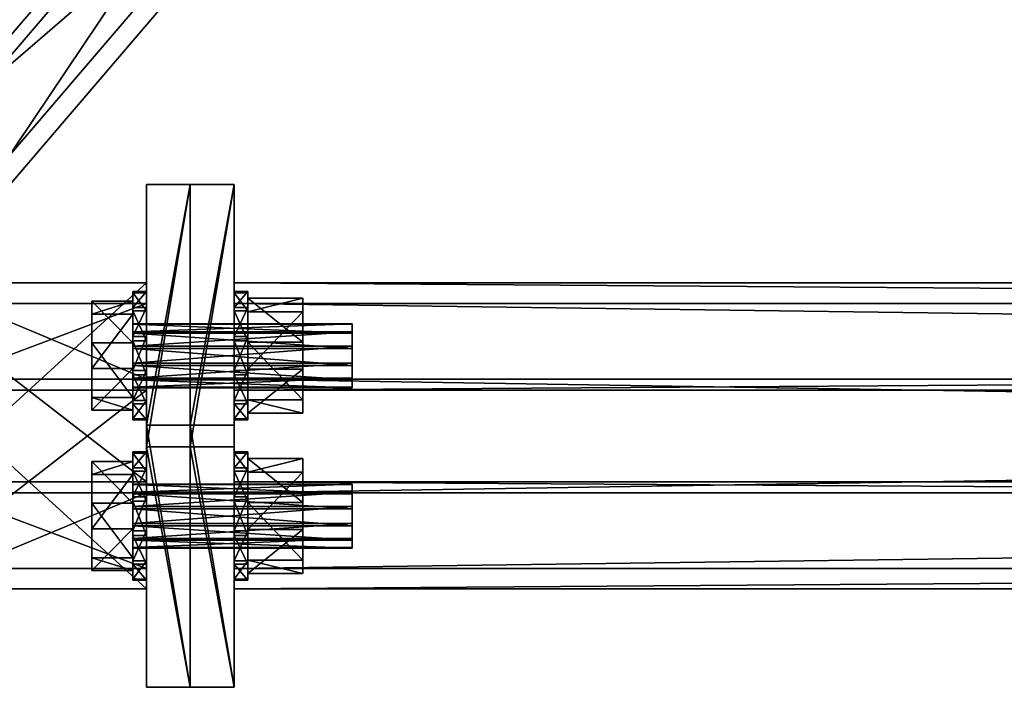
# Model space of a CAD drawing. Header units: millimetres. Extents: x 60485 to 71303, y 100 to 16900.
# Tile 617 of 656: x 65849 to 66029, y 13554 to 13676. Entities that reach past the tile are written whole.
import ezdxf

# ---------------------------------------------------------------- set-up
doc = ezdxf.new("R2010")
doc.units = ezdxf.units.MM
for name, color, linetype in [('13', 7, 'Continuous'), ('3', 7, 'Continuous'), ('4', 7, 'Continuous'), ('99', 7, 'Continuous')]:
    doc.layers.add(name, color=color, linetype=linetype)

msp = doc.modelspace()

# ---------------------------------------------------------------- meshes
at = {"layer": '13', "color": 7}
mesh = msp.add_polyface(dxfattribs=at)
corners = [(65909.5, 13608.88, 4017.8), (65869.5, 13608.77, 4014.7), (65869.5, 13608.88, 4017.8), (65909.5, 13608.77, 4014.7), (65869.5, 13610.23, 4011.95), (65909.5, 13610.23, 4011.95), (65869.5, 13612.86, 4010.31), (65909.5, 13612.86, 4010.31), (65869.5, 13615.97, 4010.2), (65909.5, 13613.27, 4021.89), (65869.5, 13610.53, 4020.43), (65869.5, 13613.27, 4021.89), (65909.5, 13610.53, 4020.43), (65869.5, 13619.01, 4020.14), (65869.5, 13620.46, 4017.39), (65869.5, 13620.36, 4014.29), (65869.5, 13618.71, 4011.66), (65869.5, 13604.68, 4019.08), (65869.5, 13607.02, 4008.96), (65862, 13607.02, 4008.96), (65862, 13604.68, 4019.08), (65869.5, 13616.96, 4005.92), (65862, 13616.96, 4005.92), (65869.5, 13612.28, 4026.17), (65862, 13612.28, 4026.17), (65869.5, 13624.56, 4013.01), (65869.5, 13622.22, 4023.13), (65862, 13622.22, 4023.13), (65862, 13624.56, 4013.01), (65872, 13603.14, 4019.55), (65872, 13602.93, 4013.35), (65869.5, 13602.93, 4013.35), (65869.5, 13603.14, 4019.55), (65872, 13605.84, 4007.86), (65869.5, 13605.84, 4007.86), (65872, 13611.11, 4004.57), (65869.5, 13611.11, 4004.57), (65869.5, 13617.32, 4004.35), (65872, 13618.13, 4027.52), (65872, 13611.92, 4027.74), (65869.5, 13611.92, 4027.74), (65872, 13606.43, 4024.82), (65869.5, 13606.43, 4024.82), (65872, 13622.8, 4007.27), (65872, 13626.09, 4012.54), (65872, 13626.31, 4018.74), (65872, 13623.39, 4024.23), (65869.5, 13618.13, 4027.52), (65869.5, 13623.39, 4024.23), (65869.5, 13626.31, 4018.74), (65869.5, 13626.09, 4012.54), (65869.5, 13622.8, 4007.27)]
mesh.append_faces([[corners[k] for k in face] for face in [(0, 1, 2, 2), (3, 4, 1, 1), (5, 6, 4, 4), (7, 8, 6, 6), (9, 10, 11, 11), (12, 2, 10, 10), (8, 4, 6, 6), (17, 19, 20, 20), (18, 22, 19, 19), (23, 20, 24, 24), (26, 17, 23, 23), (20, 27, 24, 24), (29, 31, 32, 32), (30, 34, 31, 31), (33, 36, 34, 34), (35, 37, 36, 36), (39, 42, 40, 40), (41, 32, 42, 42), (38, 41, 39, 39), (42, 47, 40, 40)]], dxfattribs={"vtx0": -1, "color": 7})
mesh.append_faces([[corners[k] for k in face] for face in [(13, 11, 10, 10), (14, 10, 2, 2), (15, 2, 1, 1), (16, 1, 4, 4), (25, 18, 17, 17), (28, 20, 19, 19), (43, 35, 33, 33), (44, 33, 30, 30), (45, 30, 29, 29), (46, 29, 41, 41), (48, 42, 32, 32), (49, 32, 31, 31), (50, 31, 34, 34), (51, 34, 36, 36)]], dxfattribs={"vtx0": -1, "vtx2": -1, "vtx3": -1, "color": 7})
mesh.append_faces([[corners[k] for k in face] for face in [(17, 18, 19, 19), (18, 21, 22, 22), (23, 17, 20, 20), (29, 30, 31, 31), (30, 33, 34, 34), (33, 35, 36, 36), (38, 39, 40, 40), (39, 41, 42, 42), (41, 29, 32, 32)]], dxfattribs={"vtx2": -1, "vtx3": -1, "color": 7})
mesh = msp.add_polyface(dxfattribs=at)
corners = [(65909.5, 13615.97, 4010.2), (65869.5, 13618.71, 4011.66), (65869.5, 13615.97, 4010.2), (65909.5, 13618.71, 4011.66), (65869.5, 13620.36, 4014.29), (65909.5, 13620.36, 4014.29), (65869.5, 13620.46, 4017.39), (65909.5, 13620.46, 4017.39), (65869.5, 13619.01, 4020.14), (65909.5, 13619.01, 4020.14), (65869.5, 13616.37, 4021.78), (65909.5, 13616.37, 4021.78), (65869.5, 13613.27, 4021.89), (65869.5, 13610.53, 4020.43), (65869.5, 13608.88, 4017.8), (65869.5, 13608.77, 4014.7), (65869.5, 13610.23, 4011.95), (65869.5, 13616.96, 4005.92), (65869.5, 13624.56, 4013.01), (65862, 13624.56, 4013.01), (65862, 13616.96, 4005.92), (65869.5, 13622.22, 4023.13), (65862, 13622.22, 4023.13), (65869.5, 13612.28, 4026.17), (65862, 13612.28, 4026.17), (65869.5, 13607.02, 4008.96), (65869.5, 13604.68, 4019.08), (65862, 13604.68, 4019.08), (65862, 13607.02, 4008.96), (65872, 13611.11, 4004.57), (65872, 13617.32, 4004.35), (65869.5, 13617.32, 4004.35), (65872, 13622.8, 4007.27), (65869.5, 13622.8, 4007.27), (65872, 13626.09, 4012.54), (65869.5, 13626.09, 4012.54), (65872, 13626.31, 4018.74), (65869.5, 13626.31, 4018.74), (65872, 13623.39, 4024.23), (65869.5, 13623.39, 4024.23), (65872, 13618.13, 4027.52), (65869.5, 13618.13, 4027.52), (65869.5, 13611.92, 4027.74), (65872, 13605.84, 4007.86), (65872, 13602.93, 4013.35), (65872, 13603.14, 4019.55), (65872, 13606.43, 4024.82), (65869.5, 13606.43, 4024.82), (65869.5, 13603.14, 4019.55), (65869.5, 13602.93, 4013.35), (65869.5, 13605.84, 4007.86), (65869.5, 13611.11, 4004.57)]
mesh.append_faces([[corners[k] for k in face] for face in [(0, 1, 2, 2), (3, 4, 1, 1), (5, 6, 4, 4), (7, 8, 6, 6), (9, 10, 8, 8), (11, 12, 10, 10), (12, 8, 10, 10), (17, 19, 20, 20), (18, 22, 19, 19), (21, 24, 22, 22), (25, 18, 17, 17), (19, 28, 20, 20), (30, 33, 31, 31), (32, 35, 33, 33), (34, 37, 35, 35), (36, 39, 37, 37), (38, 41, 39, 39), (40, 42, 41, 41), (29, 32, 30, 30), (33, 51, 31, 31)]], dxfattribs={"vtx0": -1, "color": 7})
mesh.append_faces([[corners[k] for k in face] for face in [(8, 13, 6, 6), (6, 14, 4, 4), (4, 15, 1, 1), (1, 16, 2, 2), (18, 26, 21, 21), (22, 27, 19, 19), (32, 43, 34, 34), (34, 44, 36, 36), (36, 45, 38, 38), (38, 46, 40, 40), (41, 47, 39, 39), (39, 48, 37, 37), (37, 49, 35, 35), (35, 50, 33, 33)]], dxfattribs={"vtx0": -1, "vtx1": -1, "color": 7})
mesh.append_faces([[corners[k] for k in face] for face in [(17, 18, 19, 19), (18, 21, 22, 22), (21, 23, 24, 24), (29, 30, 31, 31), (30, 32, 33, 33), (32, 34, 35, 35), (34, 36, 37, 37), (36, 38, 39, 39), (38, 40, 41, 41)]], dxfattribs={"vtx2": -1, "vtx3": -1, "color": 7})
mesh = msp.add_polyface(dxfattribs=at)
corners = [(65909.5, 13608.88, 4017.8), (65909.5, 13608.77, 4014.7), (65869.5, 13608.77, 4014.7), (65909.5, 13610.23, 4011.95), (65869.5, 13610.23, 4011.95), (65909.5, 13612.86, 4010.31), (65869.5, 13612.86, 4010.31), (65909.5, 13616.37, 4021.78), (65909.5, 13613.27, 4021.89), (65869.5, 13613.27, 4021.89), (65909.5, 13610.53, 4020.43), (65869.5, 13610.53, 4020.43), (65869.5, 13608.88, 4017.8), (65909.5, 13615.97, 4010.2), (65909.5, 13618.71, 4011.66), (65909.5, 13620.36, 4014.29), (65909.5, 13620.46, 4017.39), (65909.5, 13619.01, 4020.14), (65900.5, 13604.13, 4019.25), (65900.5, 13606.6, 4008.56), (65890.5, 13606.6, 4008.56), (65890.5, 13604.13, 4019.25), (65900.5, 13617.09, 4005.36), (65890.5, 13617.09, 4005.36), (65900.5, 13612.15, 4026.73), (65890.5, 13612.15, 4026.73), (65900.5, 13625.11, 4012.84), (65900.5, 13622.64, 4023.53), (65890.5, 13622.64, 4023.53), (65890.5, 13625.11, 4012.84), (65890.5, 13603.14, 4019.55), (65890.5, 13602.93, 4013.35), (65888, 13602.93, 4013.35), (65888, 13603.14, 4019.55), (65890.5, 13605.84, 4007.86), (65888, 13605.84, 4007.86), (65890.5, 13611.11, 4004.57), (65888, 13611.11, 4004.57), (65888, 13617.32, 4004.35), (65890.5, 13618.13, 4027.52), (65890.5, 13611.92, 4027.74), (65888, 13611.92, 4027.74), (65890.5, 13606.43, 4024.82), (65888, 13606.43, 4024.82), (65890.5, 13622.8, 4007.27), (65890.5, 13626.09, 4012.54), (65890.5, 13626.31, 4018.74), (65890.5, 13623.39, 4024.23), (65888, 13618.13, 4027.52), (65888, 13623.39, 4024.23), (65888, 13626.31, 4018.74), (65888, 13626.09, 4012.54), (65888, 13622.8, 4007.27)]
mesh.append_faces([[corners[k] for k in face] for face in [(3, 13, 5, 5), (18, 20, 21, 21), (19, 23, 20, 20), (24, 21, 25, 25), (27, 18, 24, 24), (21, 28, 25, 25), (30, 32, 33, 33), (31, 35, 32, 32), (34, 37, 35, 35), (36, 38, 37, 37), (40, 43, 41, 41), (42, 33, 43, 43), (39, 42, 40, 40), (43, 48, 41, 41)]], dxfattribs={"vtx0": -1, "color": 7})
mesh.append_faces([[corners[k] for k in face] for face in [(14, 3, 1, 1), (15, 1, 0, 0), (16, 0, 10, 10), (17, 10, 8, 8), (26, 19, 18, 18), (29, 21, 20, 20), (44, 36, 34, 34), (45, 34, 31, 31), (46, 31, 30, 30), (47, 30, 42, 42), (49, 43, 33, 33), (50, 33, 32, 32), (51, 32, 35, 35), (52, 35, 37, 37)]], dxfattribs={"vtx0": -1, "vtx2": -1, "vtx3": -1, "color": 7})
mesh.append_faces([[corners[k] for k in face] for face in [(0, 1, 2, 2), (1, 3, 4, 4), (3, 5, 6, 6), (7, 8, 9, 9), (8, 10, 11, 11), (10, 0, 12, 12), (18, 19, 20, 20), (19, 22, 23, 23), (24, 18, 21, 21), (30, 31, 32, 32), (31, 34, 35, 35), (34, 36, 37, 37), (39, 40, 41, 41), (40, 42, 43, 43), (42, 30, 33, 33)]], dxfattribs={"vtx2": -1, "vtx3": -1, "color": 7})
mesh = msp.add_polyface(dxfattribs=at)
corners = [(65909.5, 13612.86, 4010.31), (65909.5, 13615.97, 4010.2), (65869.5, 13615.97, 4010.2), (65909.5, 13618.71, 4011.66), (65869.5, 13618.71, 4011.66), (65909.5, 13620.36, 4014.29), (65869.5, 13620.36, 4014.29), (65909.5, 13620.46, 4017.39), (65869.5, 13620.46, 4017.39), (65909.5, 13619.01, 4020.14), (65869.5, 13619.01, 4020.14), (65909.5, 13616.37, 4021.78), (65869.5, 13616.37, 4021.78), (65909.5, 13610.23, 4011.95), (65909.5, 13608.77, 4014.7), (65909.5, 13608.88, 4017.8), (65909.5, 13610.53, 4020.43), (65909.5, 13613.27, 4021.89), (65900.5, 13617.09, 4005.36), (65900.5, 13625.11, 4012.84), (65890.5, 13625.11, 4012.84), (65890.5, 13617.09, 4005.36), (65900.5, 13622.64, 4023.53), (65890.5, 13622.64, 4023.53), (65900.5, 13612.15, 4026.73), (65890.5, 13612.15, 4026.73), (65900.5, 13606.6, 4008.56), (65900.5, 13604.13, 4019.25), (65890.5, 13604.13, 4019.25), (65890.5, 13606.6, 4008.56), (65890.5, 13611.11, 4004.57), (65890.5, 13617.32, 4004.35), (65888, 13617.32, 4004.35), (65890.5, 13622.8, 4007.27), (65888, 13622.8, 4007.27), (65890.5, 13626.09, 4012.54), (65888, 13626.09, 4012.54), (65890.5, 13626.31, 4018.74), (65888, 13626.31, 4018.74), (65890.5, 13623.39, 4024.23), (65888, 13623.39, 4024.23), (65890.5, 13618.13, 4027.52), (65888, 13618.13, 4027.52), (65888, 13611.92, 4027.74), (65890.5, 13605.84, 4007.86), (65890.5, 13602.93, 4013.35), (65890.5, 13603.14, 4019.55), (65890.5, 13606.43, 4024.82), (65888, 13606.43, 4024.82), (65888, 13603.14, 4019.55), (65888, 13602.93, 4013.35), (65888, 13605.84, 4007.86), (65888, 13611.11, 4004.57)]
mesh.append_faces([[corners[k] for k in face] for face in [(9, 17, 11, 11), (18, 20, 21, 21), (19, 23, 20, 20), (22, 25, 23, 23), (26, 19, 18, 18), (20, 29, 21, 21), (31, 34, 32, 32), (33, 36, 34, 34), (35, 38, 36, 36), (37, 40, 38, 38), (39, 42, 40, 40), (41, 43, 42, 42), (30, 33, 31, 31), (34, 52, 32, 32)]], dxfattribs={"vtx0": -1, "color": 7})
mesh.append_faces([[corners[k] for k in face] for face in [(1, 13, 3, 3), (3, 14, 5, 5), (5, 15, 7, 7), (7, 16, 9, 9), (19, 27, 22, 22), (23, 28, 20, 20), (33, 44, 35, 35), (35, 45, 37, 37), (37, 46, 39, 39), (39, 47, 41, 41), (42, 48, 40, 40), (40, 49, 38, 38), (38, 50, 36, 36), (36, 51, 34, 34)]], dxfattribs={"vtx0": -1, "vtx1": -1, "color": 7})
mesh.append_faces([[corners[k] for k in face] for face in [(0, 1, 2, 2), (1, 3, 4, 4), (3, 5, 6, 6), (5, 7, 8, 8), (7, 9, 10, 10), (9, 11, 12, 12), (18, 19, 20, 20), (19, 22, 23, 23), (22, 24, 25, 25), (30, 31, 32, 32), (31, 33, 34, 34), (33, 35, 36, 36), (35, 37, 38, 38), (37, 39, 40, 40), (39, 41, 42, 42)]], dxfattribs={"vtx2": -1, "vtx3": -1, "color": 7})
mesh = msp.add_polyface(dxfattribs=at)
corners = [(65909.5, 13579.64, 3922.17), (65869.5, 13579.54, 3919.07), (65869.5, 13579.64, 3922.17), (65909.5, 13579.54, 3919.07), (65869.5, 13580.99, 3916.32), (65909.5, 13580.99, 3916.32), (65869.5, 13583.63, 3914.68), (65909.5, 13583.63, 3914.68), (65869.5, 13586.73, 3914.57), (65909.5, 13584.03, 3926.26), (65869.5, 13581.29, 3924.8), (65869.5, 13584.03, 3926.26), (65909.5, 13581.29, 3924.8), (65869.5, 13587.14, 3926.15), (65869.5, 13591.23, 3921.76), (65869.5, 13591.12, 3918.66), (65869.5, 13589.47, 3916.03), (65869.5, 13575.44, 3923.45), (65869.5, 13577.78, 3913.33), (65862, 13577.78, 3913.33), (65862, 13575.44, 3923.45), (65869.5, 13587.72, 3910.29), (65862, 13587.72, 3910.29), (65869.5, 13583.04, 3930.54), (65862, 13583.04, 3930.54), (65869.5, 13595.32, 3917.38), (65869.5, 13592.98, 3927.5), (65862, 13592.98, 3927.5), (65862, 13595.32, 3917.38), (65872, 13573.91, 3923.92), (65872, 13573.69, 3917.72), (65869.5, 13573.69, 3917.72), (65869.5, 13573.91, 3923.92), (65872, 13576.61, 3912.23), (65869.5, 13576.61, 3912.23), (65872, 13581.87, 3908.94), (65869.5, 13581.87, 3908.94), (65869.5, 13588.08, 3908.72), (65872, 13588.89, 3931.89), (65872, 13582.68, 3932.11), (65869.5, 13582.68, 3932.11), (65872, 13577.2, 3929.19), (65869.5, 13577.2, 3929.19), (65872, 13593.57, 3911.64), (65872, 13596.86, 3916.91), (65872, 13597.07, 3923.11), (65872, 13594.16, 3928.6), (65869.5, 13588.89, 3931.89), (65869.5, 13594.16, 3928.6), (65869.5, 13597.07, 3923.11), (65869.5, 13596.86, 3916.91), (65869.5, 13593.57, 3911.64)]
mesh.append_faces([[corners[k] for k in face] for face in [(0, 1, 2, 2), (3, 4, 1, 1), (5, 6, 4, 4), (7, 8, 6, 6), (9, 10, 11, 11), (12, 2, 10, 10), (10, 13, 11, 11), (8, 4, 6, 6), (17, 19, 20, 20), (18, 22, 19, 19), (23, 20, 24, 24), (26, 17, 23, 23), (20, 27, 24, 24), (29, 31, 32, 32), (30, 34, 31, 31), (33, 36, 34, 34), (35, 37, 36, 36), (39, 42, 40, 40), (41, 32, 42, 42), (38, 41, 39, 39), (42, 47, 40, 40)]], dxfattribs={"vtx0": -1, "color": 7})
mesh.append_faces([[corners[k] for k in face] for face in [(14, 10, 2, 2), (15, 2, 1, 1), (16, 1, 4, 4), (25, 18, 17, 17), (28, 20, 19, 19), (43, 35, 33, 33), (44, 33, 30, 30), (45, 30, 29, 29), (46, 29, 41, 41), (48, 42, 32, 32), (49, 32, 31, 31), (50, 31, 34, 34), (51, 34, 36, 36)]], dxfattribs={"vtx0": -1, "vtx2": -1, "vtx3": -1, "color": 7})
mesh.append_faces([[corners[k] for k in face] for face in [(17, 18, 19, 19), (18, 21, 22, 22), (23, 17, 20, 20), (29, 30, 31, 31), (30, 33, 34, 34), (33, 35, 36, 36), (38, 39, 40, 40), (39, 41, 42, 42), (41, 29, 32, 32)]], dxfattribs={"vtx2": -1, "vtx3": -1, "color": 7})
mesh = msp.add_polyface(dxfattribs=at)
corners = [(65909.5, 13586.73, 3914.57), (65869.5, 13589.47, 3916.03), (65869.5, 13586.73, 3914.57), (65909.5, 13589.47, 3916.03), (65869.5, 13591.12, 3918.66), (65909.5, 13591.12, 3918.66), (65869.5, 13591.23, 3921.76), (65909.5, 13591.23, 3921.76), (65869.5, 13589.77, 3924.51), (65909.5, 13589.77, 3924.51), (65869.5, 13587.14, 3926.15), (65909.5, 13587.14, 3926.15), (65869.5, 13584.03, 3926.26), (65869.5, 13581.29, 3924.8), (65869.5, 13579.64, 3922.17), (65869.5, 13579.54, 3919.07), (65869.5, 13580.99, 3916.32), (65869.5, 13587.72, 3910.29), (65869.5, 13595.32, 3917.38), (65862, 13595.32, 3917.38), (65862, 13587.72, 3910.29), (65869.5, 13592.98, 3927.5), (65862, 13592.98, 3927.5), (65869.5, 13583.04, 3930.54), (65862, 13583.04, 3930.54), (65869.5, 13577.78, 3913.33), (65869.5, 13575.44, 3923.45), (65862, 13575.44, 3923.45), (65862, 13577.78, 3913.33), (65872, 13581.87, 3908.94), (65872, 13588.08, 3908.72), (65869.5, 13588.08, 3908.72), (65872, 13593.57, 3911.64), (65869.5, 13593.57, 3911.64), (65872, 13596.86, 3916.91), (65869.5, 13596.86, 3916.91), (65872, 13597.07, 3923.11), (65869.5, 13597.07, 3923.11), (65872, 13594.16, 3928.6), (65869.5, 13594.16, 3928.6), (65872, 13588.89, 3931.89), (65869.5, 13588.89, 3931.89), (65869.5, 13582.68, 3932.11), (65872, 13576.61, 3912.23), (65872, 13573.69, 3917.72), (65872, 13573.91, 3923.92), (65872, 13577.2, 3929.19), (65869.5, 13577.2, 3929.19), (65869.5, 13573.91, 3923.92), (65869.5, 13573.69, 3917.72), (65869.5, 13576.61, 3912.23), (65869.5, 13581.87, 3908.94)]
mesh.append_faces([[corners[k] for k in face] for face in [(0, 1, 2, 2), (3, 4, 1, 1), (5, 6, 4, 4), (7, 8, 6, 6), (9, 10, 8, 8), (11, 12, 10, 10), (17, 19, 20, 20), (18, 22, 19, 19), (21, 24, 22, 22), (25, 18, 17, 17), (19, 28, 20, 20), (30, 33, 31, 31), (32, 35, 33, 33), (34, 37, 35, 35), (36, 39, 37, 37), (38, 41, 39, 39), (40, 42, 41, 41), (29, 32, 30, 30), (33, 51, 31, 31)]], dxfattribs={"vtx0": -1, "color": 7})
mesh.append_faces([[corners[k] for k in face] for face in [(10, 13, 8, 8), (8, 13, 6, 6), (6, 14, 4, 4), (4, 15, 1, 1), (1, 16, 2, 2), (18, 26, 21, 21), (22, 27, 19, 19), (32, 43, 34, 34), (34, 44, 36, 36), (36, 45, 38, 38), (38, 46, 40, 40), (41, 47, 39, 39), (39, 48, 37, 37), (37, 49, 35, 35), (35, 50, 33, 33)]], dxfattribs={"vtx0": -1, "vtx1": -1, "color": 7})
mesh.append_faces([[corners[k] for k in face] for face in [(17, 18, 19, 19), (18, 21, 22, 22), (21, 23, 24, 24), (29, 30, 31, 31), (30, 32, 33, 33), (32, 34, 35, 35), (34, 36, 37, 37), (36, 38, 39, 39), (38, 40, 41, 41)]], dxfattribs={"vtx2": -1, "vtx3": -1, "color": 7})
mesh = msp.add_polyface(dxfattribs=at)
corners = [(65909.5, 13579.64, 3922.17), (65909.5, 13579.54, 3919.07), (65869.5, 13579.54, 3919.07), (65909.5, 13580.99, 3916.32), (65869.5, 13580.99, 3916.32), (65909.5, 13583.63, 3914.68), (65869.5, 13583.63, 3914.68), (65909.5, 13587.14, 3926.15), (65909.5, 13584.03, 3926.26), (65869.5, 13584.03, 3926.26), (65909.5, 13581.29, 3924.8), (65869.5, 13581.29, 3924.8), (65869.5, 13579.64, 3922.17), (65909.5, 13586.73, 3914.57), (65909.5, 13589.47, 3916.03), (65909.5, 13591.12, 3918.66), (65909.5, 13591.23, 3921.76), (65909.5, 13589.77, 3924.51), (65900.5, 13574.89, 3923.62), (65900.5, 13577.36, 3912.93), (65890.5, 13577.36, 3912.93), (65890.5, 13574.89, 3923.62), (65900.5, 13587.85, 3909.73), (65890.5, 13587.85, 3909.73), (65900.5, 13582.91, 3931.1), (65890.5, 13582.91, 3931.1), (65900.5, 13595.87, 3917.21), (65900.5, 13593.4, 3927.9), (65890.5, 13593.4, 3927.9), (65890.5, 13595.87, 3917.21), (65890.5, 13573.91, 3923.92), (65890.5, 13573.69, 3917.72), (65888, 13573.69, 3917.72), (65888, 13573.91, 3923.92), (65890.5, 13576.61, 3912.23), (65888, 13576.61, 3912.23), (65890.5, 13581.87, 3908.94), (65888, 13581.87, 3908.94), (65888, 13588.08, 3908.72), (65890.5, 13588.89, 3931.89), (65890.5, 13582.68, 3932.11), (65888, 13582.68, 3932.11), (65890.5, 13577.2, 3929.19), (65888, 13577.2, 3929.19), (65890.5, 13593.57, 3911.64), (65890.5, 13596.86, 3916.91), (65890.5, 13597.07, 3923.11), (65890.5, 13594.16, 3928.6), (65888, 13588.89, 3931.89), (65888, 13594.16, 3928.6), (65888, 13597.07, 3923.11), (65888, 13596.86, 3916.91), (65888, 13593.57, 3911.64)]
mesh.append_faces([[corners[k] for k in face] for face in [(3, 13, 5, 5), (18, 20, 21, 21), (19, 23, 20, 20), (24, 21, 25, 25), (27, 18, 24, 24), (21, 28, 25, 25), (30, 32, 33, 33), (31, 35, 32, 32), (34, 37, 35, 35), (36, 38, 37, 37), (40, 43, 41, 41), (42, 33, 43, 43), (39, 42, 40, 40), (43, 48, 41, 41)]], dxfattribs={"vtx0": -1, "color": 7})
mesh.append_faces([[corners[k] for k in face] for face in [(14, 3, 1, 1), (15, 1, 0, 0), (16, 0, 10, 10), (17, 10, 8, 8), (26, 19, 18, 18), (29, 21, 20, 20), (44, 36, 34, 34), (45, 34, 31, 31), (46, 31, 30, 30), (47, 30, 42, 42), (49, 43, 33, 33), (50, 33, 32, 32), (51, 32, 35, 35), (52, 35, 37, 37)]], dxfattribs={"vtx0": -1, "vtx2": -1, "vtx3": -1, "color": 7})
mesh.append_faces([[corners[k] for k in face] for face in [(0, 1, 2, 2), (1, 3, 4, 4), (3, 5, 6, 6), (7, 8, 9, 9), (8, 10, 11, 11), (10, 0, 12, 12), (18, 19, 20, 20), (19, 22, 23, 23), (24, 18, 21, 21), (30, 31, 32, 32), (31, 34, 35, 35), (34, 36, 37, 37), (39, 40, 41, 41), (40, 42, 43, 43), (42, 30, 33, 33)]], dxfattribs={"vtx2": -1, "vtx3": -1, "color": 7})
mesh = msp.add_polyface(dxfattribs=at)
corners = [(65909.5, 13583.63, 3914.68), (65909.5, 13586.73, 3914.57), (65869.5, 13586.73, 3914.57), (65909.5, 13589.47, 3916.03), (65869.5, 13589.47, 3916.03), (65909.5, 13591.12, 3918.66), (65869.5, 13591.12, 3918.66), (65909.5, 13591.23, 3921.76), (65869.5, 13591.23, 3921.76), (65909.5, 13589.77, 3924.51), (65869.5, 13589.77, 3924.51), (65909.5, 13587.14, 3926.15), (65869.5, 13587.14, 3926.15), (65909.5, 13580.99, 3916.32), (65909.5, 13579.54, 3919.07), (65909.5, 13579.64, 3922.17), (65909.5, 13581.29, 3924.8), (65909.5, 13584.03, 3926.26), (65900.5, 13587.85, 3909.73), (65900.5, 13595.87, 3917.21), (65890.5, 13595.87, 3917.21), (65890.5, 13587.85, 3909.73), (65900.5, 13593.4, 3927.9), (65890.5, 13593.4, 3927.9), (65900.5, 13582.91, 3931.1), (65890.5, 13582.91, 3931.1), (65900.5, 13577.36, 3912.93), (65900.5, 13574.89, 3923.62), (65890.5, 13574.89, 3923.62), (65890.5, 13577.36, 3912.93), (65890.5, 13581.87, 3908.94), (65890.5, 13588.08, 3908.72), (65888, 13588.08, 3908.72), (65890.5, 13593.57, 3911.64), (65888, 13593.57, 3911.64), (65890.5, 13596.86, 3916.91), (65888, 13596.86, 3916.91), (65890.5, 13597.07, 3923.11), (65888, 13597.07, 3923.11), (65890.5, 13594.16, 3928.6), (65888, 13594.16, 3928.6), (65890.5, 13588.89, 3931.89), (65888, 13588.89, 3931.89), (65888, 13582.68, 3932.11), (65890.5, 13576.61, 3912.23), (65890.5, 13573.69, 3917.72), (65890.5, 13573.91, 3923.92), (65890.5, 13577.2, 3929.19), (65888, 13577.2, 3929.19), (65888, 13573.91, 3923.92), (65888, 13573.69, 3917.72), (65888, 13576.61, 3912.23), (65888, 13581.87, 3908.94)]
mesh.append_faces([[corners[k] for k in face] for face in [(9, 17, 11, 11), (18, 20, 21, 21), (19, 23, 20, 20), (22, 25, 23, 23), (26, 19, 18, 18), (20, 29, 21, 21), (31, 34, 32, 32), (33, 36, 34, 34), (35, 38, 36, 36), (37, 40, 38, 38), (39, 42, 40, 40), (41, 43, 42, 42), (30, 33, 31, 31), (34, 52, 32, 32)]], dxfattribs={"vtx0": -1, "color": 7})
mesh.append_faces([[corners[k] for k in face] for face in [(1, 13, 3, 3), (3, 14, 5, 5), (5, 15, 7, 7), (7, 16, 9, 9), (19, 27, 22, 22), (23, 28, 20, 20), (33, 44, 35, 35), (35, 45, 37, 37), (37, 46, 39, 39), (39, 47, 41, 41), (42, 48, 40, 40), (40, 49, 38, 38), (38, 50, 36, 36), (36, 51, 34, 34)]], dxfattribs={"vtx0": -1, "vtx1": -1, "color": 7})
mesh.append_faces([[corners[k] for k in face] for face in [(0, 1, 2, 2), (1, 3, 4, 4), (3, 5, 6, 6), (5, 7, 8, 8), (7, 9, 10, 10), (9, 11, 12, 12), (18, 19, 20, 20), (19, 22, 23, 23), (22, 24, 25, 25), (30, 31, 32, 32), (31, 33, 34, 34), (33, 35, 36, 36), (35, 37, 38, 38), (37, 39, 40, 40), (39, 41, 42, 42)]], dxfattribs={"vtx2": -1, "vtx3": -1, "color": 7})
at = {"layer": '3', "color": 91}
mesh = msp.add_polyface(dxfattribs=at)
corners = [(65858.92, 13746.63, 3884.71), (65900.71, 13713.93, 3894.71), (65830, 13631.29, 3919.97), (65830, 13712.84, 3895.04), (65900.71, 13735.57, 3965.47), (65830, 13652.93, 3990.74), (65858.92, 13768.27, 3955.48), (65830, 13734.47, 3965.81), (65856.6, 13747.57, 3881.28), (65856.6, 13770.96, 3957.79), (65830, 13739.88, 3967.29), (65830, 13716.49, 3890.79), (65903.03, 13734.63, 3968.9), (65830, 13649.27, 3994.99), (65903.03, 13711.24, 3892.39), (65830, 13625.88, 3918.49)]
mesh.append_faces([[corners[k] for k in face] for face in [(0, 2, 3, 3), (1, 5, 2, 2), (4, 7, 5, 5), (6, 3, 7, 7), (8, 10, 11, 11), (9, 13, 10, 10), (12, 15, 13, 13), (14, 11, 15, 15)]], dxfattribs={"vtx0": -1, "color": 91})
mesh.append_faces([[corners[k] for k in face] for face in [(8, 6, 9, 9), (6, 8, 0, 0), (12, 4, 14, 14), (4, 9, 6, 6), (3, 10, 7, 7), (15, 2, 13, 13)]], dxfattribs={"vtx0": -1, "vtx1": -1, "color": 91})
mesh.append_faces([[corners[k] for k in face] for face in [(0, 8, 14, 14), (4, 12, 9, 9), (14, 4, 1, 1), (14, 1, 0, 0), (11, 3, 2, 2), (3, 11, 10, 10), (7, 10, 13, 13), (2, 15, 11, 11), (13, 2, 5, 5), (13, 5, 7, 7)]], dxfattribs={"vtx0": -1, "vtx2": -1, "vtx3": -1, "color": 91})
mesh.append_faces([[corners[k] for k in face] for face in [(0, 1, 2, 2), (1, 4, 5, 5), (4, 6, 7, 7), (6, 0, 3, 3), (8, 9, 10, 10), (9, 12, 13, 13), (12, 14, 15, 15), (14, 8, 11, 11)]], dxfattribs={"vtx2": -1, "vtx3": -1, "color": 91})
at = {"layer": '4', "color": 171}
mesh = msp.add_polyface(dxfattribs=at)
corners = [(65872, 13608.36, 3937.44), (65872, 13575.85, 3947.38), (65830, 13575.85, 3947.38), (65830, 13608.36, 3937.44), (65872, 13591.64, 3999.02), (65830, 13591.64, 3999.02), (65872, 13624.15, 3989.08), (65830, 13624.15, 3989.08), (65872, 13610.35, 3933.69), (65872, 13627.9, 3991.07), (65830, 13627.9, 3991.07), (65830, 13610.35, 3933.69), (65872, 13589.65, 4002.77), (65830, 13589.65, 4002.77), (65872, 13572.1, 3945.39), (65830, 13572.1, 3945.39)]
mesh.append_faces([[corners[k] for k in face] for face in [(0, 2, 3, 3), (1, 5, 2, 2), (4, 7, 5, 5), (6, 3, 7, 7), (8, 10, 11, 11), (9, 13, 10, 10), (12, 15, 13, 13), (14, 11, 15, 15)]], dxfattribs={"vtx0": -1, "color": 171})
mesh.append_faces([[corners[k] for k in face] for face in [(6, 8, 0, 0), (12, 4, 14, 14), (11, 3, 15, 15), (3, 10, 7, 7), (7, 10, 5, 5), (15, 2, 13, 13), (2, 15, 3, 3), (13, 5, 10, 10)]], dxfattribs={"vtx0": -1, "vtx1": -1, "color": 171})
mesh.append_faces([[corners[k] for k in face] for face in [(9, 6, 4, 4), (6, 9, 8, 8), (0, 8, 14, 14), (4, 12, 9, 9), (14, 4, 1, 1), (14, 1, 0, 0), (3, 11, 10, 10), (13, 2, 5, 5)]], dxfattribs={"vtx0": -1, "vtx2": -1, "vtx3": -1, "color": 171})
mesh.append_faces([[corners[k] for k in face] for face in [(0, 1, 2, 2), (1, 4, 5, 5), (4, 6, 7, 7), (6, 0, 3, 3), (8, 9, 10, 10), (9, 12, 13, 13), (12, 14, 15, 15), (14, 8, 11, 11)]], dxfattribs={"vtx2": -1, "vtx3": -1, "color": 171})
mesh = msp.add_polyface(dxfattribs=at)
corners = [(68312, 13608.36, 3937.44), (68312, 13575.85, 3947.38), (65888, 13575.85, 3947.38), (65888, 13608.36, 3937.44), (68312, 13591.64, 3999.02), (65888, 13591.64, 3999.02), (68312, 13624.15, 3989.08), (65888, 13624.15, 3989.08), (68312, 13610.35, 3933.69), (68312, 13627.9, 3991.07), (65888, 13627.9, 3991.07), (65888, 13610.35, 3933.69), (68312, 13589.65, 4002.77), (65888, 13589.65, 4002.77), (68312, 13572.1, 3945.39), (65888, 13572.1, 3945.39)]
mesh.append_faces([[corners[k] for k in face] for face in [(0, 2, 3, 3), (1, 5, 2, 2), (4, 7, 5, 5), (6, 3, 7, 7), (8, 10, 11, 11), (9, 13, 10, 10), (12, 15, 13, 13), (14, 11, 15, 15)]], dxfattribs={"vtx0": -1, "color": 171})
mesh.append_faces([[corners[k] for k in face] for face in [(9, 6, 12, 12), (6, 8, 0, 0), (0, 8, 1, 1), (14, 1, 8, 8), (11, 3, 15, 15), (3, 10, 7, 7), (7, 10, 5, 5), (15, 2, 13, 13), (2, 15, 3, 3), (13, 5, 10, 10)]], dxfattribs={"vtx0": -1, "vtx1": -1, "color": 171})
mesh.append_faces([[corners[k] for k in face] for face in [(6, 9, 8, 8), (12, 6, 4, 4), (4, 14, 12, 12), (14, 4, 1, 1), (3, 11, 10, 10), (13, 2, 5, 5)]], dxfattribs={"vtx0": -1, "vtx2": -1, "vtx3": -1, "color": 171})
mesh.append_faces([[corners[k] for k in face] for face in [(0, 1, 2, 2), (1, 4, 5, 5), (4, 6, 7, 7), (6, 0, 3, 3), (8, 9, 10, 10), (9, 12, 13, 13), (12, 14, 15, 15), (14, 8, 11, 11)]], dxfattribs={"vtx2": -1, "vtx3": -1, "color": 171})
at = {"layer": '99', "color": 7}
mesh = msp.add_polyface(dxfattribs=at)
corners = [(65872, 13645.84, 4032.64), (65872, 13598.02, 4047.26), (65872, 13554.16, 3903.82), (65872, 13601.98, 3889.2), (65880, 13598.02, 4047.26), (65880, 13554.16, 3903.82), (65880, 13645.84, 4032.64), (65880, 13601.98, 3889.2)]
mesh.append_faces([[corners[k] for k in face] for face in [(0, 2, 3, 3), (1, 5, 2, 2), (4, 7, 5, 5), (6, 3, 7, 7), (1, 6, 4, 4), (3, 5, 7, 7)]], dxfattribs={"vtx0": -1, "color": 7})
mesh.append_faces([[corners[k] for k in face] for face in [(0, 1, 2, 2), (1, 4, 5, 5), (4, 6, 7, 7), (6, 0, 3, 3), (1, 0, 6, 6), (3, 2, 5, 5)]], dxfattribs={"vtx2": -1, "vtx3": -1, "color": 7})
mesh = msp.add_polyface(dxfattribs=at)
corners = [(65880, 13645.84, 4032.64), (65880, 13598.02, 4047.26), (65880, 13554.16, 3903.82), (65880, 13601.98, 3889.2), (65888, 13598.02, 4047.26), (65888, 13554.16, 3903.82), (65888, 13645.84, 4032.64), (65888, 13601.98, 3889.2)]
mesh.append_faces([[corners[k] for k in face] for face in [(0, 2, 3, 3), (1, 5, 2, 2), (4, 7, 5, 5), (6, 3, 7, 7), (1, 6, 4, 4), (3, 5, 7, 7)]], dxfattribs={"vtx0": -1, "color": 7})
mesh.append_faces([[corners[k] for k in face] for face in [(0, 1, 2, 2), (1, 4, 5, 5), (4, 6, 7, 7), (6, 0, 3, 3), (1, 0, 6, 6), (3, 2, 5, 5)]], dxfattribs={"vtx2": -1, "vtx3": -1, "color": 7})

doc.saveas('drawing.dxf')
